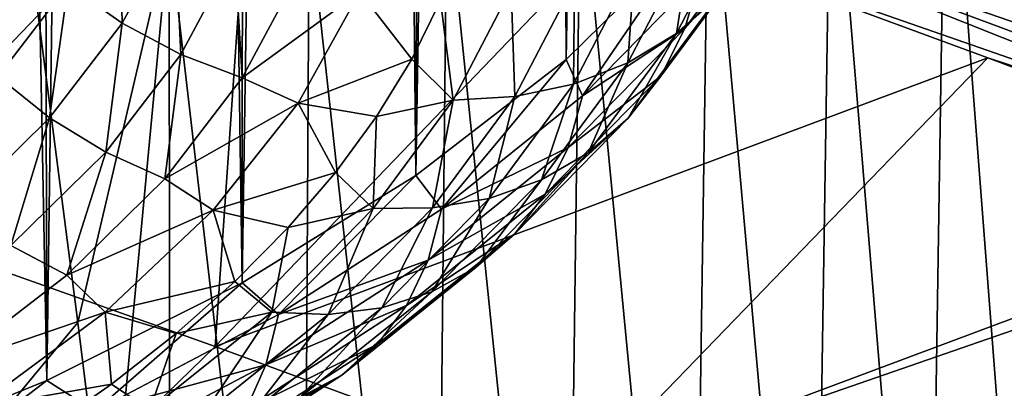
# Model space of a CAD drawing. Header units: metres. Extents: x -109 to 109, y -78 to 121.
# Tile 981 of 1056: x 84.63 to 89.23, y -49.6 to -47.87. Entities that reach past the tile are written whole.
import ezdxf

# ---------------------------------------------------------------- set-up
doc = ezdxf.new("R2010")
doc.units = ezdxf.units.M
doc.layers.add('solid_508554_SW0001', color=7, linetype='CONTINUOUS')

msp = doc.modelspace()

# ---------------------------------------------------------------- linework, layer by layer
at = {"layer": 'solid_508554_SW0001'}
for points in [[(87.18338, -48.06052, 20.625504), (87.755402, -15.454351, 1.418973), (87.399879, -15.74443, 0.916542)], [(87.18338, -48.06052, 20.625504), (87.769592, -47.485268, 21.62187), (87.755402, -15.454351, 1.418973)], [(87.18338, -48.06052, 20.625504), (87.399879, -15.74443, 0.916542), (87.014488, -16.024807, 0.430914)], [(86.480118, -48.601982, 19.68766), (87.014488, -16.024807, 0.430914), (86.600273, -16.294716, -0.03658)], [(86.480118, -48.601982, 19.68766), (87.18338, -48.06052, 20.625504), (87.014488, -16.024807, 0.430914)], [(86.480118, -48.601982, 19.68766), (86.600273, -16.294716, -0.03658), (86.158371, -16.553415, -0.48466)], [(85.667511, -49.103725, 18.818617), (86.158371, -16.553415, -0.48466), (85.689995, -16.800196, -0.912097)], [(85.667511, -49.103725, 18.818617), (86.480118, -48.601982, 19.68766), (86.158371, -16.553415, -0.48466)], [(85.667511, -49.103725, 18.818617), (85.689995, -16.800196, -0.912097), (85.196434, -17.034382, -1.31772)], [(84.754463, -49.560249, 18.027895), (85.196434, -17.034382, -1.31772), (84.679039, -17.255331, -1.700416)], [(84.754463, -49.560249, 18.027895), (85.667511, -49.103725, 18.818617), (85.196434, -17.034382, -1.31772)], [(84.754463, -49.560249, 18.027895), (84.679039, -17.255331, -1.700416), (84.139221, -17.462439, -2.059138)], [(83.750977, -49.966553, 17.324158), (84.754463, -49.560249, 18.027895), (84.139221, -17.462439, -2.059138)], [(89.377579, -51.997841, 10.820712), (88.960007, -46.56913, 8.430643), (89.460594, -46.334724, 8.836304)], [(91.234497, -47.952324, 42.77058), (87.848206, -46.5979, 44.939117), (87.799675, -46.783283, 44.969017)], [(91.234497, -47.952324, 42.77058), (91.256996, -47.858944, 42.751217), (87.848206, -46.5979, 44.939117)], [(88.872452, -52.198643, 10.473044), (88.421936, -46.78212, 8.061854), (88.960007, -46.56913, 8.430643)], [(89.377579, -51.997841, 10.820712), (88.872452, -52.198643, 10.473044), (88.960007, -46.56913, 8.430643)], [(91.174065, -48.137936, 42.785057), (87.799675, -46.783283, 44.969017), (87.732147, -46.965076, 44.966652)], [(91.206764, -48.04562, 42.781898), (91.234497, -47.952324, 42.77058), (87.799675, -46.783283, 44.969017)], [(91.174065, -48.137936, 42.785057), (91.206764, -48.04562, 42.781898), (87.799675, -46.783283, 44.969017)], [(88.334549, -52.376743, 10.164435), (87.850662, -46.972122, 7.73264), (88.421936, -46.78212, 8.061854)], [(88.872452, -52.198643, 10.473044), (88.334549, -52.376743, 10.164435), (88.421936, -46.78212, 8.061854)], [(82.901535, -47.976124, 45.066513), (83.813843, -48.787457, 43.946011), (85.721443, -46.804665, 45.843868)], [(83.101723, -47.656368, 45.404541), (82.901535, -47.976124, 45.066513), (85.721443, -46.804665, 45.843868)], [(85.540932, -49.401779, 42.890129), (85.721443, -46.804665, 45.843868), (83.813843, -48.787457, 43.946011)], [(85.540932, -49.401779, 42.890129), (87.443924, -47.422787, 44.772839), (85.721443, -46.804665, 45.843868)], [(91.095047, -48.31609, 42.766869), (87.732147, -46.965076, 44.966652), (87.648163, -47.136448, 44.93211)], [(91.136703, -48.228378, 42.780033), (91.174065, -48.137936, 42.785057), (87.732147, -46.965076, 44.966652)], [(91.095047, -48.31609, 42.766869), (91.136703, -48.228378, 42.780033), (87.732147, -46.965076, 44.966652)], [(87.768227, -52.530563, 9.897608), (87.250443, -47.137608, 7.445669), (87.850662, -46.972122, 7.73264)], [(88.334549, -52.376743, 10.164435), (87.768227, -52.530563, 9.897608), (87.850662, -46.972122, 7.73264)], [(87.177834, -52.658539, 9.675272), (86.625542, -47.277039, 7.203598), (87.250443, -47.137608, 7.445669)], [(87.768227, -52.530563, 9.897608), (87.177834, -52.658539, 9.675272), (87.250443, -47.137608, 7.445669)], [(91.000488, -48.479961, 42.716705), (87.648163, -47.136448, 44.93211), (87.550873, -47.290947, 44.866692)], [(91.0495, -48.400219, 42.745689), (91.095047, -48.31609, 42.766869), (87.648163, -47.136448, 44.93211)], [(91.000488, -48.479961, 42.716705), (91.0495, -48.400219, 42.745689), (87.648163, -47.136448, 44.93211)], [(83.906235, -50.48708, 8.109526), (84.624092, -47.15937, 6.624505), (84.670677, -47.513565, 6.789564)], [(84.628281, -47.501415, 24.375347), (84.307686, -47.919003, 23.652071), (84.434402, -47.266899, 24.312689)], [(85.107147, -47.891705, 24.421017), (84.854347, -47.711372, 24.411749), (85.092323, -47.267307, 25.180899)], [(85.352325, -47.4342, 25.21344), (85.107147, -47.891705, 24.421017), (85.092323, -47.267307, 25.180899)], [(86.568657, -52.758755, 9.50074), (85.981155, -47.388519, 7.009692), (86.625542, -47.277039, 7.203598)], [(87.177834, -52.658539, 9.675272), (86.568657, -52.758755, 9.50074), (86.625542, -47.277039, 7.203598)], [(90.894005, -48.623276, 42.636497), (87.550873, -47.290947, 44.866692), (87.443924, -47.422787, 44.772839)], [(90.948486, -48.554554, 42.680191), (91.000488, -48.479961, 42.716705), (87.550873, -47.290947, 44.866692)], [(90.894005, -48.623276, 42.636497), (90.948486, -48.554554, 42.680191), (87.550873, -47.290947, 44.866692)], [(88.168747, -47.335247, 23.101553), (87.738487, -47.916111, 22.09547), (88.051674, -47.564053, 23.276068)], [(87.809265, -47.67065, 21.918682), (87.738487, -47.916111, 22.09547), (88.168747, -47.335247, 23.101553)], [(87.99707, -47.363762, 24.61726), (87.699051, -47.93927, 23.620449), (87.763992, -47.512787, 24.758608)], [(87.893837, -47.767025, 23.450436), (87.699051, -47.93927, 23.620449), (87.99707, -47.363762, 24.61726)], [(85.949692, -52.827854, 9.379742), (85.326263, -47.468731, 6.869647), (85.981155, -47.388519, 7.009692)], [(89.155586, -48.052219, 43.683041), (87.443924, -47.422787, 44.772839), (85.540932, -49.401779, 42.890129)], [(86.568657, -52.758755, 9.50074), (85.949692, -52.827854, 9.379742), (85.981155, -47.388519, 7.009692)], [(90.894005, -48.623276, 42.636497), (87.443924, -47.422787, 44.772839), (89.155586, -48.052219, 43.683041)], [(84.898819, -49.288944, 7.621439), (84.670677, -47.513565, 6.789564), (85.326263, -47.468731, 6.869647)], [(85.044151, -50.457874, 8.173275), (84.898819, -49.288944, 7.621439), (85.326263, -47.468731, 6.869647)], [(85.330765, -52.861279, 9.318203), (85.044151, -50.457874, 8.173275), (85.326263, -47.468731, 6.869647)], [(85.380585, -48.038059, 24.402925), (85.107147, -47.891705, 24.421017), (85.352325, -47.4342, 25.21344)], [(85.949692, -52.827854, 9.379742), (85.330765, -52.861279, 9.318203), (85.326263, -47.468731, 6.869647)], [(85.633545, -47.566017, 25.220524), (85.380585, -48.038059, 24.402925), (85.352325, -47.4342, 25.21344)], [(83.906235, -50.48708, 8.109526), (84.670677, -47.513565, 6.789564), (84.898819, -49.288944, 7.621439)], [(84.524841, -48.140572, 23.668356), (84.307686, -47.919003, 23.652071), (84.628281, -47.501415, 24.375347)], [(84.854347, -47.711372, 24.411749), (84.524841, -48.140572, 23.668356), (84.628281, -47.501415, 24.375347)], [(87.260254, -48.23027, 20.949392), (87.769592, -47.485268, 21.62187), (87.18338, -48.06052, 20.625504)], [(87.809265, -47.67065, 21.918682), (87.769592, -47.485268, 21.62187), (87.260254, -48.23027, 20.949392)], [(87.763992, -47.512787, 24.758608), (87.472015, -48.076626, 23.782005), (87.503433, -47.624989, 24.885218)], [(87.699051, -47.93927, 23.620449), (87.472015, -48.076626, 23.782005), (87.763992, -47.512787, 24.758608)], [(85.668053, -48.146904, 24.357912), (85.380585, -48.038059, 24.402925), (85.633545, -47.566017, 25.220524)], [(85.929207, -47.659584, 25.201977), (85.668053, -48.146904, 24.357912), (85.633545, -47.566017, 25.220524)], [(88.051674, -47.564053, 23.276068), (87.625732, -48.139088, 22.280079), (87.893837, -47.767025, 23.450436)], [(87.738487, -47.916111, 22.09547), (87.625732, -48.139088, 22.280079), (88.051674, -47.564053, 23.276068)], [(87.503433, -47.624989, 24.885218), (87.218208, -48.175785, 23.931208), (87.221664, -47.697659, 24.994036)], [(87.472015, -48.076626, 23.782005), (87.218208, -48.175785, 23.931208), (87.503433, -47.624989, 24.885218)], [(85.929207, -47.659584, 25.201977), (86.217857, -47.745022, 25.102154), (85.668053, -48.146904, 24.357912)], [(87.221664, -47.697659, 24.994036), (86.943748, -48.234352, 24.064455), (86.925499, -47.729042, 25.082436)], [(87.218208, -48.175785, 23.931208), (86.943748, -48.234352, 24.064455), (87.221664, -47.697659, 24.994036)], [(87.809265, -47.67065, 21.918682), (87.260254, -48.23027, 20.949392), (87.738487, -47.916111, 22.09547)], [(84.76767, -48.333889, 23.655128), (84.524841, -48.140572, 23.668356), (84.854347, -47.711372, 24.411749)], [(85.107147, -47.891705, 24.421017), (84.76767, -48.333889, 23.655128), (84.854347, -47.711372, 24.411749)], [(85.668053, -48.146904, 24.357912), (86.217857, -47.745022, 25.102154), (85.929916, -48.26458, 24.202253)], [(85.929916, -48.26458, 24.202253), (86.217857, -47.745022, 25.102154), (86.461014, -48.058487, 24.559216)], [(86.217857, -47.745022, 25.102154), (86.595978, -47.786522, 25.03027), (86.461014, -48.058487, 24.559216)], [(86.925499, -47.729042, 25.082436), (86.655258, -48.250912, 24.178532), (86.595978, -47.786522, 25.03027)], [(86.943748, -48.234352, 24.064455), (86.655258, -48.250912, 24.178532), (86.925499, -47.729042, 25.082436)], [(86.655258, -48.250912, 24.178532), (86.461014, -48.058487, 24.559216), (86.595978, -47.786522, 25.03027)], [(87.893837, -47.767025, 23.450436), (87.473717, -48.334202, 22.468056), (87.699051, -47.93927, 23.620449)], [(87.625732, -48.139088, 22.280079), (87.473717, -48.334202, 22.468056), (87.893837, -47.767025, 23.450436)], [(85.030319, -48.494293, 23.612705), (84.76767, -48.333889, 23.655128), (85.107147, -47.891705, 24.421017)], [(85.380585, -48.038059, 24.402925), (85.030319, -48.494293, 23.612705), (85.107147, -47.891705, 24.421017)], [(87.738487, -47.916111, 22.09547), (87.192909, -48.472225, 21.132248), (87.625732, -48.139088, 22.280079)], [(87.260254, -48.23027, 20.949392), (87.192909, -48.472225, 21.132248), (87.738487, -47.916111, 22.09547)], [(87.699051, -47.93927, 23.620449), (87.286118, -48.49675, 22.654863), (87.472015, -48.076626, 23.782005)], [(87.473717, -48.334202, 22.468056), (87.286118, -48.49675, 22.654863), (87.699051, -47.93927, 23.620449)], [(85.30645, -48.617905, 23.542112), (85.030319, -48.494293, 23.612705), (85.380585, -48.038059, 24.402925)], [(85.668053, -48.146904, 24.357912), (85.30645, -48.617905, 23.542112), (85.380585, -48.038059, 24.402925)], [(87.243942, -50.02697, 41.795589), (89.155586, -48.052219, 43.683041), (85.540932, -49.401779, 42.890129)], [(85.929916, -48.26458, 24.202253), (86.461014, -48.058487, 24.559216), (86.296829, -48.326298, 24.09535)], [(86.655258, -48.250912, 24.178532), (86.296829, -48.326298, 24.09535), (86.461014, -48.058487, 24.559216)], [(86.60083, -48.759247, 20.033178), (87.18338, -48.06052, 20.625504), (86.480118, -48.601982, 19.68766)], [(87.260254, -48.23027, 20.949392), (87.18338, -48.06052, 20.625504), (86.60083, -48.759247, 20.033178)], [(87.243942, -50.02697, 41.795589), (90.837463, -48.685139, 42.585796), (89.155586, -48.052219, 43.683041)], [(90.894005, -48.623276, 42.636497), (89.155586, -48.052219, 43.683041), (90.837463, -48.685139, 42.585796)], [(87.472015, -48.076626, 23.782005), (87.067451, -48.622807, 22.835995), (87.218208, -48.175785, 23.931208)], [(87.286118, -48.49675, 22.654863), (87.067451, -48.622807, 22.835995), (87.472015, -48.076626, 23.782005)], [(84.76767, -48.333889, 23.655128), (84.337608, -48.755913, 22.924168), (84.524841, -48.140572, 23.668356)], [(85.668053, -48.146904, 24.357912), (85.929916, -48.26458, 24.202253), (85.30645, -48.617905, 23.542112)], [(87.625732, -48.139088, 22.280079), (87.085632, -48.689625, 21.326521), (87.473717, -48.334202, 22.468056)], [(87.192909, -48.472225, 21.132248), (87.085632, -48.689625, 21.326521), (87.625732, -48.139088, 22.280079)], [(87.218208, -48.175785, 23.931208), (86.822998, -48.709332, 23.00708), (86.943748, -48.234352, 24.064455)], [(87.067451, -48.622807, 22.835995), (86.822998, -48.709332, 23.00708), (87.218208, -48.175785, 23.931208)], [(86.655258, -48.250912, 24.178532), (86.280807, -48.756432, 23.302942), (86.296829, -48.326298, 24.09535)], [(86.558662, -48.754234, 23.163992), (86.280807, -48.756432, 23.302942), (86.655258, -48.250912, 24.178532)], [(86.943748, -48.234352, 24.064455), (86.558662, -48.754234, 23.163992), (86.655258, -48.250912, 24.178532)], [(86.822998, -48.709332, 23.00708), (86.558662, -48.754234, 23.163992), (86.943748, -48.234352, 24.064455)], [(87.260254, -48.23027, 20.949392), (86.60083, -48.759247, 20.033178), (87.192909, -48.472225, 21.132248)], [(85.30645, -48.617905, 23.542112), (85.929916, -48.26458, 24.202253), (85.531593, -48.765091, 23.33534)], [(85.531593, -48.765091, 23.33534), (85.929916, -48.26458, 24.202253), (86.103989, -48.589115, 23.640139)], [(85.929916, -48.26458, 24.202253), (86.296829, -48.326298, 24.09535), (86.103989, -48.589115, 23.640139)], [(84.586594, -48.929718, 22.858522), (84.337608, -48.755913, 22.924168), (84.76767, -48.333889, 23.655128)], [(85.030319, -48.494293, 23.612705), (84.586594, -48.929718, 22.858522), (84.76767, -48.333889, 23.655128)], [(86.280807, -48.756432, 23.302942), (86.103989, -48.589115, 23.640139), (86.296829, -48.326298, 24.09535)], [(87.473717, -48.334202, 22.468056), (86.940994, -48.87722, 21.527525), (87.286118, -48.49675, 22.654863)], [(87.085632, -48.689625, 21.326521), (86.940994, -48.87722, 21.527525), (87.473717, -48.334202, 22.468056)], [(87.192909, -48.472225, 21.132248), (86.537613, -48.997894, 20.221766), (87.085632, -48.689625, 21.326521)], [(86.60083, -48.759247, 20.033178), (86.537613, -48.997894, 20.221766), (87.192909, -48.472225, 21.132248)], [(84.848366, -49.067429, 22.763515), (84.586594, -48.929718, 22.858522), (85.030319, -48.494293, 23.612705)], [(85.30645, -48.617905, 23.542112), (84.848366, -49.067429, 22.763515), (85.030319, -48.494293, 23.612705)], [(87.286118, -48.49675, 22.654863), (86.762505, -49.030483, 21.730412), (87.067451, -48.622807, 22.835995)], [(86.940994, -48.87722, 21.527525), (86.762505, -49.030483, 21.730412), (87.286118, -48.49675, 22.654863)], [(85.30645, -48.617905, 23.542112), (85.531593, -48.765091, 23.33534), (84.848366, -49.067429, 22.763515)], [(85.531593, -48.765091, 23.33534), (86.103989, -48.589115, 23.640139), (85.883003, -48.846291, 23.194698)], [(85.837753, -49.252155, 19.179438), (86.480118, -48.601982, 19.68766), (85.667511, -49.103725, 18.818617)], [(86.60083, -48.759247, 20.033178), (86.480118, -48.601982, 19.68766), (85.837753, -49.252155, 19.179438)], [(86.280807, -48.756432, 23.302942), (85.883003, -48.846291, 23.194698), (86.103989, -48.589115, 23.640139)], [(87.067451, -48.622807, 22.835995), (86.554451, -49.145718, 21.930285), (86.822998, -48.709332, 23.00708)], [(86.762505, -49.030483, 21.730412), (86.554451, -49.145718, 21.930285), (87.067451, -48.622807, 22.835995)], [(86.822998, -48.709332, 23.00708), (86.321869, -49.220146, 22.122322), (86.558662, -48.754234, 23.163992)], [(86.554451, -49.145718, 21.930285), (86.321869, -49.220146, 22.122322), (86.822998, -48.709332, 23.00708)], [(87.085632, -48.689625, 21.326521), (86.436905, -49.210018, 20.425175), (86.940994, -48.87722, 21.527525)], [(86.537613, -48.997894, 20.221766), (86.436905, -49.210018, 20.425175), (87.085632, -48.689625, 21.326521)], [(87.243942, -50.02697, 41.795589), (90.583397, -48.872368, 42.431129), (90.837463, -48.685139, 42.585796)], [(86.280807, -48.756432, 23.302942), (85.805992, -49.240417, 22.464653), (85.883003, -48.846291, 23.194698)], [(86.070358, -49.251968, 22.301889), (85.805992, -49.240417, 22.464653), (86.280807, -48.756432, 23.302942)], [(86.60083, -48.759247, 20.033178), (85.837753, -49.252155, 19.179438), (86.537613, -48.997894, 20.221766)], [(86.558662, -48.754234, 23.163992), (86.070358, -49.251968, 22.301889), (86.280807, -48.756432, 23.302942)], [(86.321869, -49.220146, 22.122322), (86.070358, -49.251968, 22.301889), (86.558662, -48.754234, 23.163992)], [(83.612785, -51.272274, 40.904804), (85.540932, -49.401779, 42.890129), (83.813843, -48.787457, 43.946011)], [(84.848366, -49.067429, 22.763515), (85.531593, -48.765091, 23.33534), (85.027191, -49.241287, 22.510548)], [(85.027191, -49.241287, 22.510548), (85.531593, -48.765091, 23.33534), (85.63443, -49.097172, 22.760162)], [(85.531593, -48.765091, 23.33534), (85.883003, -48.846291, 23.194698), (85.63443, -49.097172, 22.760162)], [(85.805992, -49.240417, 22.464653), (85.63443, -49.097172, 22.760162), (85.883003, -48.846291, 23.194698)], [(86.940994, -48.87722, 21.527525), (86.301132, -49.390503, 20.638494), (86.762505, -49.030483, 21.730412)], [(86.436905, -49.210018, 20.425175), (86.301132, -49.390503, 20.638494), (86.940994, -48.87722, 21.527525)], [(87.243942, -50.02697, 41.795589), (88.813507, -50.137417, 41.33046), (90.583397, -48.872368, 42.431129)], [(88.813507, -50.137417, 41.33046), (89.251923, -50.374725, 40.945793), (90.583397, -48.872368, 42.431129)], [(84.848366, -49.067429, 22.763515), (84.298813, -49.490547, 22.030653), (84.586594, -48.929718, 22.858522)], [(86.537613, -48.997894, 20.221766), (85.779312, -49.487717, 19.373369), (86.436905, -49.210018, 20.425175)], [(85.837753, -49.252155, 19.179438), (85.779312, -49.487717, 19.373369), (86.537613, -48.997894, 20.221766)], [(86.762505, -49.030483, 21.730412), (86.133575, -49.534992, 20.856579), (86.554451, -49.145718, 21.930285)], [(86.301132, -49.390503, 20.638494), (86.133575, -49.534992, 20.856579), (86.762505, -49.030483, 21.730412)], [(84.848366, -49.067429, 22.763515), (85.027191, -49.241287, 22.510548), (84.298813, -49.490547, 22.030653)], [(84.978859, -49.703934, 18.396936), (85.667511, -49.103725, 18.818617), (84.754463, -49.560249, 18.027895)], [(85.837753, -49.252155, 19.179438), (85.667511, -49.103725, 18.818617), (84.978859, -49.703934, 18.396936)], [(85.027191, -49.241287, 22.510548), (85.63443, -49.097172, 22.760162), (85.358971, -49.341015, 22.337809)], [(85.805992, -49.240417, 22.464653), (85.358971, -49.341015, 22.337809), (85.63443, -49.097172, 22.760162)], [(86.554451, -49.145718, 21.930285), (85.938278, -49.639999, 21.074167), (86.321869, -49.220146, 22.122322)], [(86.133575, -49.534992, 20.856579), (85.938278, -49.639999, 21.074167), (86.554451, -49.145718, 21.930285)], [(86.436905, -49.210018, 20.425175), (85.686211, -49.694923, 19.585289), (86.301132, -49.390503, 20.638494)], [(85.779312, -49.487717, 19.373369), (85.686211, -49.694923, 19.585289), (86.436905, -49.210018, 20.425175)], [(86.321869, -49.220146, 22.122322), (85.719948, -49.702991, 21.286009), (86.070358, -49.251968, 22.301889)], [(85.938278, -49.639999, 21.074167), (85.719948, -49.702991, 21.286009), (86.321869, -49.220146, 22.122322)], [(84.298813, -49.490547, 22.030653), (85.027191, -49.241287, 22.510548), (84.422661, -49.687458, 21.737755)], [(84.422661, -49.687458, 21.737755), (85.027191, -49.241287, 22.510548), (85.057487, -49.577053, 21.928982)], [(85.837753, -49.252155, 19.179438), (84.978859, -49.703934, 18.396936), (85.779312, -49.487717, 19.373369)], [(85.027191, -49.241287, 22.510548), (85.358971, -49.341015, 22.337809), (85.057487, -49.577053, 21.928982)], [(85.805992, -49.240417, 22.464653), (85.235687, -49.697903, 21.672266), (85.358971, -49.341015, 22.337809)], [(85.483849, -49.72245, 21.486992), (85.235687, -49.697903, 21.672266), (85.805992, -49.240417, 22.464653)], [(86.070358, -49.251968, 22.301889), (85.483849, -49.72245, 21.486992), (85.805992, -49.240417, 22.464653)], [(85.719948, -49.702991, 21.286009), (85.483849, -49.72245, 21.486992), (86.070358, -49.251968, 22.301889)], [(83.906235, -50.48708, 8.109526), (84.898819, -49.288944, 7.621439), (85.044151, -50.457874, 8.173275)], [(85.235687, -49.697903, 21.672266), (85.057487, -49.577053, 21.928982), (85.358971, -49.341015, 22.337809)], [(87.243942, -50.02697, 41.795589), (85.540932, -49.401779, 42.890129), (83.612785, -51.272274, 40.904804)], [(86.301132, -49.390503, 20.638494), (85.560699, -49.868782, 19.810085), (86.133575, -49.534992, 20.856579)], [(85.686211, -49.694923, 19.585289), (85.560699, -49.868782, 19.810085), (86.301132, -49.390503, 20.638494)], [(85.779312, -49.487717, 19.373369), (84.925789, -49.936665, 18.595764), (85.686211, -49.694923, 19.585289)], [(84.978859, -49.703934, 18.396936), (84.925789, -49.936665, 18.595764), (85.779312, -49.487717, 19.373369)], [(86.133575, -49.534992, 20.856579), (85.4058, -50.005096, 20.042334), (85.938278, -49.639999, 21.074167)], [(85.560699, -49.868782, 19.810085), (85.4058, -50.005096, 20.042334), (86.133575, -49.534992, 20.856579)], [(84.032959, -50.109947, 17.693699), (84.754463, -49.560249, 18.027895), (83.750977, -49.966553, 17.324158)], [(84.978859, -49.703934, 18.396936), (84.754463, -49.560249, 18.027895), (84.032959, -50.109947, 17.693699)], [(84.422661, -49.687458, 21.737755), (85.057487, -49.577053, 21.928982), (84.730911, -49.80455, 21.534945)], [(85.235687, -49.697903, 21.672266), (84.730911, -49.80455, 21.534945), (85.057487, -49.577053, 21.928982)]]:
    msp.add_3dface(points, dxfattribs=at)

doc.saveas('drawing.dxf')
